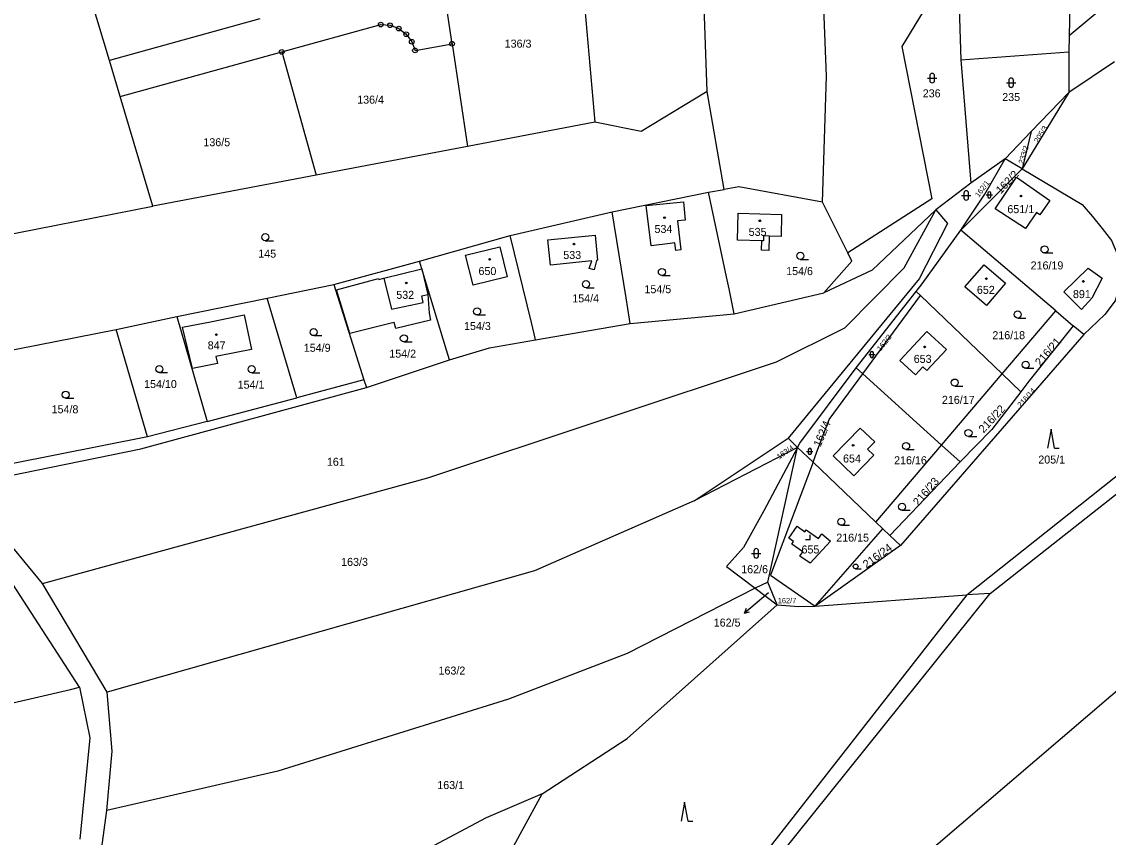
# Model space of a CAD drawing. Extents: x -725728 to -720881, y -1068679 to -1063504.
# Drawn here: x -722498.2 to -722267.5, y -1066046.1 to -1065872.9 of the extents above; entities that cross this region are included whole.
import ezdxf

# ---------------------------------------------------------------- set-up
doc = ezdxf.new("R2010")
doc.units = 0
for name, color, linetype in [('Hranice parcel', 7, 'Continuous'), ('Parcelní čísla', 7, 'Continuous'), ('Pop  PČ popisy', 7, 'Continuous'), ('Vnitřní kresba', 7, 'Continuous'), ('Značky bodu BP', 7, 'Continuous'), ('Značky budov', 7, 'Continuous'), ('Značky kultur', 7, 'Continuous')]:
    doc.layers.add(name, color=color, linetype=linetype)

# ---------------------------------------------------------------- blocks, each defined once
blk = doc.blocks.new('4.02_3')
at = {"layer": 'Značky budov'}
blk.add_circle((-0.001, 0), 0.0175, dxfattribs=at)
blk = doc.blocks.new('4.02_4')
at = {"layer": 'Značky budov'}
blk.add_circle((-0.001, 0), 0.0175, dxfattribs=at)
blk = doc.blocks.new('1029_104')
at = {"layer": 'Pop  PČ popisy'}
for p, q in [((0, 0), (-0.23, -0.193)), ((-0.23, -0.193), (-0.185, -0.09)), ((-0.23, -0.193), (-0.121, -0.167))]:
    blk.add_line(p, q, dxfattribs=at)
blk = doc.blocks.new('3.04_2')
at = {"layer": 'Značky kultur'}
blk.add_line((0.001, 0), (0.176, 0), dxfattribs=at)
blk.add_circle((0.001, 0.075), 0.075, dxfattribs=at)
blk = doc.blocks.new('3.04_3')
at = {"layer": 'Značky kultur'}
blk.add_line((0.001, 0), (0.176, 0), dxfattribs=at)
blk.add_circle((0.001, 0.075), 0.075, dxfattribs=at)
blk = doc.blocks.new('3.16_2')
at = {"layer": 'Značky kultur'}
for p, q in [((-0.1, 0.1), (0.1, 0.1)), ((-0.05, 0.15), (-0.05, 0.05)), ((0.05, 0.05), (0.05, 0.15))]:
    blk.add_line(p, q, dxfattribs=at)
for centre, start, end in [((0, 0.15), 0, 180), ((0, 0.05), 180, 359.9879)]:
    blk.add_arc(centre, 0.05, start, end, dxfattribs=at)
blk = doc.blocks.new('3.16_5')
at = {"layer": 'Značky kultur'}
for p, q in [((-0.067, 0.067), (0.067, 0.067)), ((-0.033, 0.1), (-0.033, 0.033)), ((0.034, 0.033), (0.034, 0.1))]:
    blk.add_line(p, q, dxfattribs=at)
for centre, start, end in [((0, 0.1), 0, 180), ((0, 0.033), 180, 359.9879)]:
    blk.add_arc(centre, 0.0335, start, end, dxfattribs=at)
blk = doc.blocks.new('3.16_4')
at = {"layer": 'Značky kultur'}
for p, q in [((-0.067, 0.067), (0.067, 0.067)), ((-0.034, 0.101), (-0.034, 0.033)), ((0.033, 0.033), (0.033, 0.101))]:
    blk.add_line(p, q, dxfattribs=at)
for centre, start, end in [((0, 0.1), 0, 180), ((0, 0.033), 180, 359.9879)]:
    blk.add_arc(centre, 0.0335, start, end, dxfattribs=at)
blk = doc.blocks.new('3.08_1')
at = {"layer": 'Značky kultur'}
for p, q in [((0, 0.4), (-0.075, 0)), ((0.075, 0), (0, 0.4)), ((0.075, 0), (0.175, 0))]:
    blk.add_line(p, q, dxfattribs=at)
blk = doc.blocks.new('3.04_5')
at = {"layer": 'Značky kultur'}
blk.add_line((0, 0), (0.118, 0), dxfattribs=at)
blk.add_circle((0, 0.05), 0.0502, dxfattribs=at)
blk = doc.blocks.new('3.16_3')
at = {"layer": 'Značky kultur'}
for p, q in [((-0.1, 0.1), (0.1, 0.1)), ((-0.05, 0.15), (-0.05, 0.05)), ((0.05, 0.05), (0.05, 0.15))]:
    blk.add_line(p, q, dxfattribs=at)
for centre, start, end in [((0, 0.15), 0, 180), ((0, 0.05), 180, 359.9879)]:
    blk.add_arc(centre, 0.05, start, end, dxfattribs=at)
blk = doc.blocks.new('3.19_2')
at = {"layer": 'Značky kultur'}
for p, q in [((0, 0), (0, 0.1)), ((-0.1, 0), (0, 0))]:
    blk.add_line(p, q, dxfattribs=at)
blk = doc.blocks.new('1.05_1')
at = {"layer": 'Značky bodu BP'}
for radius in [0.05, 0.00303]:
    blk.add_circle((0, 0), radius, dxfattribs=at)
blk = doc.blocks.new('1.05_2')
at = {"layer": 'Značky bodu BP'}
for radius in [0.05, 0.00303]:
    blk.add_circle((0, 0), radius, dxfattribs=at)

msp = doc.modelspace()

# ---------------------------------------------------------------- linework, layer by layer
at = {"layer": 'Hranice parcel'}
for p, q in [((-722479.6, -1065881.18), (-722487.42, -1065855.03)), ((-722299.49, -1065858.75), (-722298.75, -1065881.04)), ((-722379.58, -1065859.76), (-722376.49, -1065894.29)), ((-722406.82, -1065877.62), (-722408.8, -1065864.34)), ((-722447.68, -1065872.36), (-722479.6, -1065881.18)), ((-722406.82, -1065877.62), (-722403.55, -1065899.44)), ((-722275.73, -1065875.87), (-722275.86, -1065879.32)), ((-722477.31, -1065888.84), (-722443, -1065879.36)), ((-722443, -1065879.36), (-722435.65, -1065905.54)), ((-722298.75, -1065881.04), (-722275.86, -1065879.32)), ((-722275.86, -1065879.32), (-722275.86, -1065887.97)), ((-722477.31, -1065888.84), (-722479.6, -1065881.18)), ((-722298.75, -1065881.04), (-722296.64, -1065907.25)), ((-722266.17, -1065881.44), (-722275.86, -1065887.97)), ((-722470.35, -1065912.14), (-722477.31, -1065888.84)), ((-722349.04, -1065908.57), (-722352.63, -1065887.76)), ((-722275.86, -1065887.97), (-722285.72, -1065904.19)), ((-722275.86, -1065887.97), (-722283.83, -1065896.28)), ((-722376.49, -1065894.29), (-722403.55, -1065899.44)), ((-722283.83, -1065896.28), (-722289.34, -1065902.04)), ((-722283.83, -1065896.28), (-722285.72, -1065904.19)), ((-722403.55, -1065899.44), (-722435.65, -1065905.54)), ((-722289.34, -1065902.04), (-722296.64, -1065907.25)), ((-722285.72, -1065904.19), (-722289.34, -1065902.04)), ((-722435.65, -1065905.54), (-722470.35, -1065912.14)), ((-722298.78, -1065917.2), (-722285.72, -1065904.19)), ((-722296.64, -1065907.25), (-722304.09, -1065912.9)), ((-722372.85, -1065913.3), (-722352.35, -1065909.17)), ((-722352.35, -1065909.17), (-722349.04, -1065908.57)), ((-722322.79, -1065922.04), (-722328.12, -1065911.26)), ((-722394.51, -1065918.38), (-722372.85, -1065913.3)), ((-722278.62, -1065934.38), (-722298.78, -1065917.2)), ((-722413.74, -1065923.8), (-722394.51, -1065918.38)), ((-722431.93, -1065928.76), (-722413.74, -1065923.8)), ((-722446.06, -1065931.63), (-722431.93, -1065928.76)), ((-722431.93, -1065928.76), (-722425.56, -1065949.03)), ((-722346.88, -1065934.98), (-722327.86, -1065930.51)), ((-722321, -1065946.48), (-722308.25, -1065930.22)), ((-722319.6, -1065947.74), (-722307.31, -1065931.12)), ((-722307.31, -1065931.12), (-722308.25, -1065930.22)), ((-722289.99, -1065947.74), (-722307.31, -1065931.12)), ((-722465.26, -1065935.54), (-722446.06, -1065931.63)), ((-722439.77, -1065952.81), (-722446.06, -1065931.63)), ((-722478.16, -1065938.29), (-722465.26, -1065935.54)), ((-722465.26, -1065935.54), (-722458.8, -1065957.87)), ((-722368.99, -1065937.01), (-722346.88, -1065934.98)), ((-722289.99, -1065947.74), (-722278.62, -1065934.38)), ((-722278.62, -1065934.38), (-722274.95, -1065937.51)), ((-722389.08, -1065940.48), (-722368.99, -1065937.01)), ((-722272.65, -1065939.4), (-722274.95, -1065937.51)), ((-722507.14, -1065943.98), (-722478.16, -1065938.29)), ((-722471.5, -1065961.1), (-722478.16, -1065938.29)), ((-722272.65, -1065939.4), (-722311.59, -1065984.2)), ((-722425, -1065950.66), (-722407.35, -1065944.78)), ((-722321, -1065946.48), (-722319.6, -1065947.74)), ((-722425.56, -1065949.03), (-722439.77, -1065952.81)), ((-722425.56, -1065949.03), (-722425, -1065950.66)), ((-722302.85, -1065962.86), (-722319.6, -1065947.74)), ((-722302.85, -1065962.86), (-722289.99, -1065947.74)), ((-722289.99, -1065947.74), (-722286.05, -1065951.52)), ((-722458.8, -1065957.87), (-722439.77, -1065952.81)), ((-722458.8, -1065957.87), (-722471.5, -1065961.1)), ((-722471.5, -1065961.1), (-722500.36, -1065966.83)), ((-722355.44, -1065974.68), (-722335.42, -1065961.4)), ((-722333.45, -1065963.37), (-722355.44, -1065974.68)), ((-722339.78, -1065991.94), (-722333.45, -1065963.37)), ((-722335.42, -1065961.4), (-722333.45, -1065963.37)), ((-722333.45, -1065963.37), (-722330.15, -1065966.51)), ((-722316.79, -1065979.24), (-722302.85, -1065962.86)), ((-722302.85, -1065962.86), (-722298.91, -1065966.41)), ((-722316.79, -1065979.24), (-722330.15, -1065966.51)), ((-722298.91, -1065966.41), (-722313.86, -1065982.03)), ((-722493.77, -1065992.23), (-722511.08, -1065971.43)), ((-722315.31, -1065980.65), (-722316.79, -1065979.24)), ((-722329.72, -1065997.04), (-722315.31, -1065980.65)), ((-722315.31, -1065980.65), (-722313.86, -1065982.03)), ((-722311.59, -1065984.2), (-722329.72, -1065997.04)), ((-722313.86, -1065982.03), (-722311.59, -1065984.2)), ((-722480.09, -1066015.3), (-722493.77, -1065992.23)), ((-722339.78, -1065991.94), (-722342.44, -1065993.24)), ((-722342.44, -1065993.24), (-722337.75, -1065996.79)), ((-722337.75, -1065996.79), (-722339.78, -1065991.94)), ((-722329.72, -1065997.04), (-722297.48, -1065994.67)), ((-722292.52, -1065994.37), (-722297.48, -1065994.67))]:
    msp.add_line(p, q, dxfattribs=at)
for points in [[(-722352.63, -1065887.76), (-722354.28, -1065841.78), (-722355.5, -1065759.11), (-722354.09, -1065672.36)], [(-722328.12, -1065911.26), (-722327.28, -1065884.51), (-722328.87, -1065844.6), (-722330.95, -1065755.25), (-722326.38, -1065679.56)], [(-722274.03, -1065694.06), (-722276.72, -1065720.79), (-722277.71, -1065771.16), (-722274.74, -1065833.25), (-722275.73, -1065875.87)], [(-722275.73, -1065875.87), (-722259.12, -1065861.96), (-722243.74, -1065855.55)], [(-722299.49, -1065858.75), (-722311.31, -1065878.21), (-722304.91, -1065910.58), (-722322.79, -1065922.04)], [(-722443, -1065879.36), (-722421.98, -1065873.54), (-722419.99, -1065873.7), (-722418.14, -1065874.4), (-722416.56, -1065875.6), (-722415.38, -1065877.19), (-722414.69, -1065879.05), (-722406.82, -1065877.62)], [(-722352.63, -1065887.76), (-722366.66, -1065896.23), (-722376.49, -1065894.29)], [(-722298.78, -1065917.2), (-722293.69, -1065909.56), (-722289.34, -1065902.04)], [(-722285.72, -1065904.19), (-722273.03, -1065911.74), (-722270.78, -1065914.3), (-722268.77, -1065916.83), (-722266.77, -1065919.43), (-722265.43, -1065922.57), (-722264.84, -1065926.24), (-722265, -1065928.79), (-722265.96, -1065932.25), (-722268.18, -1065935.12), (-722272.65, -1065939.4)], [(-722328.12, -1065911.26), (-722345.95, -1065908), (-722349.04, -1065908.57)], [(-722286.96, -1065905.93), (-722279.88, -1065910.9), (-722282, -1065913.94), (-722282.71, -1065913.46), (-722285.03, -1065916.88), (-722291.5, -1065912.68), (-722286.96, -1065905.93)], [(-722346.88, -1065934.98), (-722348, -1065929.66), (-722348.54, -1065927.1), (-722352.35, -1065909.17)], [(-722527.4, -1065925.71), (-722507.19, -1065919.33), (-722470.35, -1065912.14)], [(-722360.49, -1065920.05), (-722364.56, -1065920.55), (-722365.59, -1065911.98), (-722357.68, -1065911.23), (-722357.32, -1065915.08), (-722358.96, -1065915.24), (-722358.22, -1065921.37), (-722359.31, -1065921.5), (-722359.5, -1065919.93), (-722360.49, -1065920.05)], [(-722493.77, -1065992.23), (-722411.99, -1065969.79), (-722337.91, -1065945.19), (-722323.42, -1065937.94), (-722310.81, -1065925.24), (-722304.09, -1065912.9)], [(-722368.99, -1065937.01), (-722369.51, -1065933.84), (-722369.87, -1065931.61), (-722372.85, -1065913.3)], [(-722336.95, -1065918.56), (-722339.49, -1065918.48), (-722340.67, -1065918.45), (-722340.7, -1065919.5), (-722341.02, -1065919.49), (-722346.23, -1065919.34), (-722346.06, -1065913.61), (-722336.89, -1065913.89), (-722336.95, -1065918.56)], [(-722304.09, -1065912.9), (-722301.57, -1065915.83), (-722307.62, -1065927.53), (-722335.42, -1065961.4)], [(-722304.09, -1065912.9), (-722317.6, -1065925.69), (-722327.86, -1065930.51)], [(-722308.25, -1065930.22), (-722306.97, -1065928.58), (-722298.78, -1065917.2)], [(-722389.08, -1065940.48), (-722389.38, -1065939.24), (-722389.98, -1065936.8), (-722394.51, -1065918.38)], [(-722386.46, -1065919.29), (-722376.45, -1065918.31), (-722375.94, -1065923.62), (-722376.15, -1065923.64), (-722376.67, -1065925.64), (-722377.7, -1065925.37), (-722377.17, -1065923.74), (-722385.94, -1065924.62), (-722386.46, -1065919.29)], [(-722403.94, -1065922.55), (-722396.66, -1065920.73), (-722395.13, -1065927.12), (-722402.36, -1065928.89), (-722403.94, -1065922.55)], [(-722407.35, -1065944.78), (-722407.99, -1065942.67), (-722413.23, -1065925.46), (-722413.74, -1065923.8)], [(-722327.86, -1065930.51), (-722321.92, -1065923.81), (-722322.79, -1065922.04)], [(-722413.23, -1065925.46), (-722411.94, -1065930.88), (-722411.71, -1065934.86), (-722411.39, -1065936.36), (-722418.77, -1065938.11), (-722419.12, -1065936.81), (-722420.05, -1065937.07), (-722428.51, -1065939.15), (-722431.38, -1065929.88), (-722422.45, -1065927.47), (-722422.39, -1065927.72), (-722421.28, -1065927.42), (-722413.23, -1065925.46)], [(-722293.82, -1065924.57), (-722289.29, -1065928.5), (-722293.35, -1065933.21), (-722297.89, -1065929.26), (-722293.82, -1065924.57)], [(-722276.88, -1065930.31), (-722271.7, -1065925.3), (-722268.75, -1065927.43), (-722270.93, -1065931.65), (-722273.17, -1065934.05), (-722276.88, -1065930.31)], [(-722457.78, -1065936.59), (-722450.98, -1065935.17), (-722449.42, -1065942.54), (-722456.28, -1065943.88), (-722456.96, -1065944.05), (-722456.65, -1065945.54), (-722461.96, -1065946.6), (-722464.06, -1065937.83), (-722457.78, -1065936.59)], [(-722274.95, -1065937.51), (-722284.32, -1065949.25), (-722286.05, -1065951.52)], [(-722311.7, -1065944.87), (-722306, -1065938.72), (-722301.85, -1065942.56), (-722305.99, -1065947.04), (-722306.85, -1065946.25), (-722308.4, -1065947.93), (-722311.7, -1065944.87)], [(-722407.35, -1065944.78), (-722398.88, -1065942.17), (-722389.08, -1065940.48)], [(-722333.45, -1065963.37), (-722332.96, -1065962.46), (-722321, -1065946.48)], [(-722330.15, -1065966.51), (-722329.33, -1065964.29), (-722326.77, -1065957.43), (-722319.6, -1065947.74)], [(-722511.08, -1065971.43), (-722472.94, -1065963.64), (-722425, -1065950.66)], [(-722286.05, -1065951.52), (-722292.16, -1065959.56), (-722298.91, -1065966.41)], [(-722317.28, -1065964.97), (-722321.48, -1065969.36), (-722325.87, -1065965.16), (-722320.12, -1065959.23), (-722317.07, -1065962.17), (-722318.57, -1065963.74), (-722317.28, -1065964.97)], [(-722333.45, -1065963.37), (-722340.58, -1065976.82), (-722344.9, -1065984.62), (-722348.52, -1065988.65), (-722342.44, -1065993.24)], [(-722330.15, -1065966.51), (-722339.2, -1065990.47), (-722329.72, -1065997.04)], [(-722297.48, -1065994.67), (-722261.37, -1065966.01), (-722251.25, -1065966.41)], [(-722292.52, -1065994.37), (-722260.11, -1065968.84), (-722250.68, -1065969.7)], [(-722355.44, -1065974.68), (-722389.35, -1065989.58), (-722480.09, -1066015.3)], [(-722485.94, -1066014.3), (-722500.11, -1065992.41), (-722510.84, -1065980.47), (-722512.96, -1065977.74)], [(-722333.56, -1065980.11), (-722331.9, -1065981.26), (-722331.61, -1065980.85), (-722328.99, -1065982.66), (-722328.32, -1065981.69), (-722326.46, -1065983.25), (-722330.77, -1065987.96), (-722332.97, -1065986.43), (-722332.33, -1065985.51), (-722334.68, -1065983.88), (-722334.3, -1065983.33), (-722335.31, -1065982.63), (-722333.56, -1065980.11)], [(-722342.44, -1065993.24), (-722369.64, -1066007.15), (-722394.81, -1066016.79), (-722443.81, -1066032.07), (-722480.12, -1066040.44)], [(-722297.48, -1065994.67), (-722347.14, -1066058.12), (-722427.79, -1066136.17)], [(-722423.15, -1066136.25), (-722345.33, -1066060.11), (-722292.52, -1065994.37)], [(-722387.71, -1066036.91), (-722369.61, -1066025.14), (-722337.75, -1065996.79)], [(-722337.75, -1065996.79), (-722333.16, -1065997.15), (-722329.72, -1065997.04)], [(-722256.63, -1066007.41), (-722345.67, -1066083.51), (-722381.2, -1066113.33), (-722389.78, -1066128.24), (-722398.49, -1066138.37)], [(-722521.27, -1066022.47), (-722487.85, -1066014.73), (-722485.94, -1066014.3)], [(-722485.94, -1066014.3), (-722483.72, -1066025.03), (-722485.91, -1066046.58)], [(-722480.12, -1066040.44), (-722479.03, -1066027.85), (-722480.09, -1066015.3)], [(-722486.3, -1066120.07), (-722438.12, -1066109.73), (-722417.61, -1066091.88), (-722387.71, -1066036.91)], [(-722387.71, -1066036.91), (-722399.61, -1066042.02), (-722443.01, -1066065.1), (-722476.45, -1066079.29)], [(-722476.45, -1066079.29), (-722479.58, -1066072.02), (-722481.73, -1066059.86), (-722481.64, -1066051.44), (-722480.12, -1066040.44)]]:
    msp.add_lwpolyline(points, dxfattribs=at)
at = {"layer": 'Pop  PČ popisy'}
msp.add_line((-722339.65, -1065994.26), (-722342.43, -1065996.62), dxfattribs=at)
at = {"layer": 'Vnitřní kresba'}
for p, q in [((-722341.08, -1065921.49), (-722341.02, -1065919.49)), ((-722339.49, -1065918.48), (-722339.58, -1065921.53)), ((-722339.58, -1065921.53), (-722341.08, -1065921.49)), ((-722421.28, -1065927.42), (-722419.71, -1065934.02)), ((-722413.27, -1065931.18), (-722411.94, -1065930.88)), ((-722412.95, -1065932.61), (-722413.27, -1065931.18)), ((-722419.71, -1065934.02), (-722412.95, -1065932.61))]:
    msp.add_line(p, q, dxfattribs=at)

# ---------------------------------------------------------------- block references
at = {"layer": 'Pop  PČ popisy', "xscale": 10, "yscale": 10}
msp.add_blockref('1029_104', (-722342.43, -1065996.62), dxfattribs=at)
at = {"layer": 'Značky bodu BP', "xscale": 10, "yscale": 10}
for name, p in [('1.05_1', (-722421.98, -1065873.54)), ('1.05_1', (-722419.99, -1065873.7)), ('1.05_2', (-722418.14, -1065874.4)), ('1.05_1', (-722416.56, -1065875.6)), ('1.05_1', (-722415.38, -1065877.19)), ('1.05_1', (-722406.82, -1065877.62)), ('1.05_1', (-722443, -1065879.36)), ('1.05_1', (-722414.69, -1065879.05))]:
    msp.add_blockref(name, p, dxfattribs=at)
at = {"layer": 'Značky budov', "xscale": 10, "yscale": 10}
for name, p in [('4.02_3', (-722286, -1065909.96)), ('4.02_3', (-722361.68, -1065914.57)), ('4.02_3', (-722341.46, -1065915.23)), ('4.02_4', (-722380.91, -1065920.18)), ('4.02_4', (-722398.84, -1065923.4)), ('4.02_4', (-722416.53, -1065928.42)), ('4.02_3', (-722293.33, -1065927.52)), ('4.02_3', (-722272.74, -1065928.11)), ('4.02_4', (-722456.87, -1065939.39)), ('4.02_3', (-722306.45, -1065942)), ('4.02_4', (-722321.64, -1065962.91))]:
    msp.add_blockref(name, p, dxfattribs=at)
at = {"layer": 'Značky kultur', "xscale": 10, "yscale": 10}
for name, p in [('3.16_3', (-722304.86, -1065885.92)), ('3.16_3', (-722288.1, -1065886.9)), ('3.16_2', (-722297.63, -1065910.84)), ('3.16_5', (-722292.73, -1065910.38)), ('3.04_2', (-722446.5, -1065919.45)), ('3.04_3', (-722332.87, -1065923.41)), ('3.04_2', (-722281, -1065922.06)), ('3.04_2', (-722362.27, -1065926.85)), ('3.04_3', (-722378.38, -1065929.43)), ('3.04_2', (-722401.51, -1065935.22)), ('3.04_2', (-722286.7, -1065935.87)), ('3.04_2', (-722436.22, -1065939.61)), ('3.04_2', (-722417.07, -1065940.94)), ('3.16_4', (-722317.67, -1065944.29)), ('3.04_2', (-722468.99, -1065947.47)), ('3.04_2', (-722449.39, -1065947.48)), ('3.04_2', (-722285, -1065946.55)), ('3.04_2', (-722300.08, -1065950.33)), ('3.04_3', (-722488.91, -1065952.9)), ('3.04_2', (-722297.16, -1065961.03)), ('3.08_1', (-722279.61, -1065963.51)), ('3.04_2', (-722310.41, -1065963.81)), ('3.16_5', (-722330.85, -1065964.88)), ('3.04_2', (-722311.26, -1065976.71)), ('3.04_3', (-722324.15, -1065979.89)), ('3.19_2', (-722330.77, -1065982.92)), ('3.16_2', (-722342.22, -1065986.85)), ('3.04_5', (-722321.11, -1065989.13)), ('3.08_1', (-722357.43, -1066042.71))]:
    msp.add_blockref(name, p, dxfattribs=at)

# ---------------------------------------------------------------- texts
at = {"layer": 'Parcelní čísla'}
for s, height, p in [('136/3', 1.7, (-722395.65, -1065878.45)), ('236', 1.7, (-722306.86, -1065889.01)), ('136/4', 1.7, (-722426.97, -1065890.35)), ('235', 1.7, (-722289.98, -1065889.79)), ('136/5', 1.7, (-722459.64, -1065899.39)), ('651/1', 1.7, (-722288.89, -1065913.6)), ('534', 1.7, (-722363.83, -1065917.81)), ('535', 1.7, (-722343.83, -1065918.43)), ('145', 1.7, (-722447.98, -1065923.05)), ('533', 1.7, (-722383.2, -1065923.33)), ('216/19', 1.7, (-722283.95, -1065925.55)), ('650', 1.7, (-722401.21, -1065926.75)), ('154/6', 1.7, (-722335.87, -1065926.76)), ('154/5', 1.7, (-722365.96, -1065930.6)), ('532', 1.7, (-722418.67, -1065931.8)), ('154/4', 1.7, (-722381.29, -1065932.55)), ('652', 1.7, (-722295.36, -1065930.74)), ('891', 1.7, (-722274.96, -1065931.64)), ('154/3', 1.7, (-722404.28, -1065938.42)), ('216/18', 1.7, (-722292.08, -1065940.37)), ('847', 1.7, (-722458.72, -1065942.52)), ('154/9', 1.7, (-722438.31, -1065943.04)), ('154/2', 1.7, (-722420.15, -1065944.29)), ('653', 1.7, (-722308.78, -1065945.4)), ('154/10', 1.7, (-722472.23, -1065950.74)), ('154/1', 1.7, (-722452.36, -1065950.88)), ('216/17', 1.7, (-722302.79, -1065954.1)), ('154/8', 1.7, (-722491.87, -1065956.1)), ('161', 1.7, (-722433.41, -1065967.25)), ('654', 1.7, (-722323.79, -1065966.56)), ('216/16', 1.7, (-722312.94, -1065966.93)), ('205/1', 1.7, (-722282.32, -1065966.78)), ('216/15', 1.7, (-722325.23, -1065983.36)), ('655', 1.7, (-722332.61, -1065985.87)), ('163/3', 1.7, (-722430.38, -1065988.51)), ('162/6', 1.7, (-722345.41, -1065990.07)), ('162/7', 1.14, (-722337.65, -1065996.45)), ('162/5', 1.7, (-722351.25, -1066001.4)), ('163/2', 1.7, (-722409.7, -1066011.59)), ('163/1', 1.7, (-722409.96, -1066035.91))]:
    msp.add_text(s, height=height, dxfattribs=at).set_placement(p)
for s, height, rotation, p in [('205/3', 1.14, 58, (-722282.35, -1065898.82)), ('233/2', 1.14, 73, (-722285.5, -1065903.24)), ('162/2', 1.7, 46, (-722290.3, -1065909.63)), ('162/1', 1.14, 53, (-722294.96, -1065910.33)), ('162/3', 1.14, 51, (-722315.83, -1065943)), ('216/21', 1.7, 49, (-722281.91, -1065946.2)), ('216/14', 1.14, 48, (-722286.03, -1065954.94)), ('216/22', 1.7, 47, (-722293.93, -1065960.39)), ('162/4', 1.7, 67, (-722328.6, -1065963.38)), ('163/4', 1.14, 35, (-722337.38, -1065965.93)), ('216/23', 1.7, 49, (-722307.82, -1065975.89)), ('216/24', 1.7, 36, (-722318.8, -1065989.1))]:
    msp.add_text(s, height=height, rotation=rotation, dxfattribs=at).set_placement(p)

doc.saveas('drawing.dxf')
